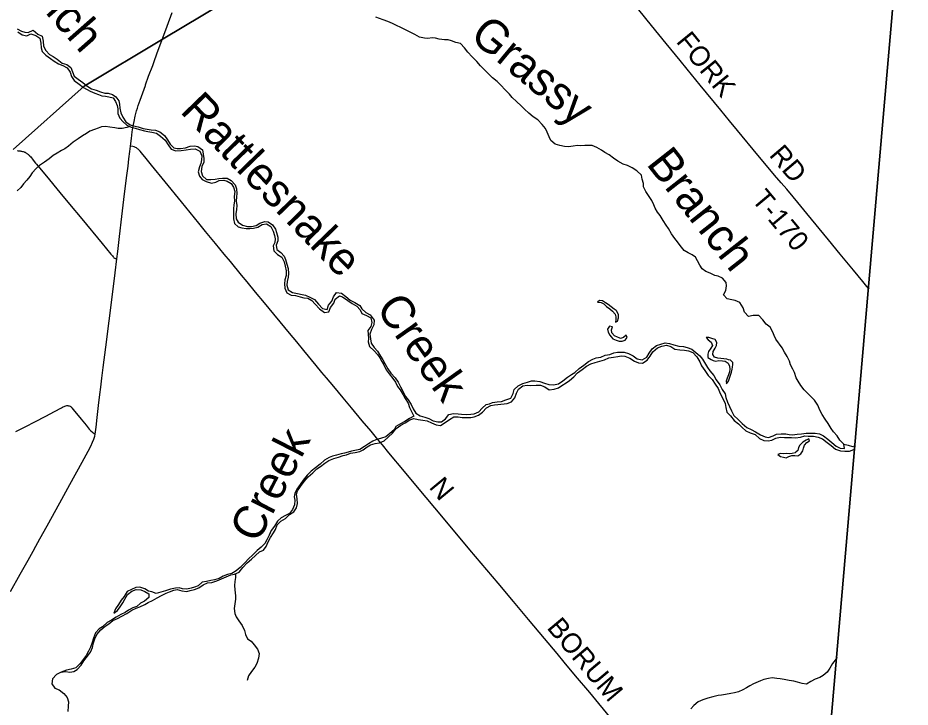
# Model space of a CAD drawing. Extents: x 1442749 to 1756758, y 235267 to 677782.
# Drawn here: x 1651408 to 1664935, y 550635 to 561077 of the extents above; entities that cross this region are included whole.
import ezdxf

# ---------------------------------------------------------------- set-up
doc = ezdxf.new("R2010")
doc.units = 0
for name, color, linetype in [('GM_X_Adjacent_County', 7, 'Continuous'), ('GM_X_County', 7, 'Continuous'), ('GM_X_Minor_Lake', 7, 'Continuous'), ('GM_X_Minor_River', 7, 'Continuous'), ('GM_X_Minor_River_Text', 7, 'Continuous'), ('GM_X_State_Route', 7, 'Continuous'), ('GM_X_Township', 7, 'Continuous'), ('GM_X_Township_Road', 7, 'Continuous'), ('GM_X_Township_Road_Text', 7, 'Continuous')]:
    doc.layers.add(name, color=color, linetype=linetype)

msp = doc.modelspace()

# ---------------------------------------------------------------- linework, layer by layer
at = {"layer": 'GM_X_Adjacent_County'}
msp.add_lwpolyline([(1662603, 535965), (1662666, 536773), (1663431, 546640), (1663512, 547675), (1663517, 547743), (1663551, 548179), (1663696, 549983), (1664297, 556947), (1664935, 564290), (1659499, 564802), (1657385, 565000), (1655277, 565199), (1652040, 565503), (1651277, 565574)], dxfattribs=at)
at = {"layer": 'GM_X_County'}
msp.add_lwpolyline([(1651277, 565574), (1652040, 565503), (1655277, 565199), (1657385, 565000), (1659499, 564802), (1664935, 564290), (1664297, 556947), (1663696, 549983), (1663551, 548179), (1663517, 547743), (1663512, 547675), (1663431, 546640), (1662666, 536773), (1662603, 535965)], dxfattribs=at)
at = {"layer": 'GM_X_Minor_Lake'}
for points in [[(1660476, 556642), (1660450, 556662), (1660404, 556697), (1660357, 556736), (1660317, 556762), (1660273, 556789), (1660227, 556794), (1660196, 556772), (1660249, 556767), (1660292, 556743), (1660330, 556702), (1660380, 556667)], [(1660380, 556667), (1660425, 556632), (1660463, 556590), (1660475, 556550), (1660472, 556509), (1660467, 556465), (1660500, 556481), (1660514, 556531), (1660513, 556579), (1660490, 556632), (1660476, 556642)], [(1660522, 556230), (1660496, 556240), (1660454, 556261), (1660413, 556304), (1660407, 556350), (1660424, 556394), (1660378, 556406), (1660347, 556363), (1660357, 556317), (1660382, 556272), (1660401, 556247)], [(1660401, 556247), (1660430, 556213), (1660477, 556192), (1660525, 556178), (1660570, 556179), (1660616, 556194), (1660645, 556236), (1660629, 556269), (1660591, 556235), (1660544, 556222), (1660522, 556230)], [(1662180, 555898), (1662158, 555904), (1662112, 555912), (1662064, 555915), (1662017, 555924), (1661971, 555935), (1661942, 555977), (1661949, 556025), (1661979, 556071), (1661998, 556115), (1662005, 556161), (1661979, 556205), (1661929, 556218), (1661883, 556235), (1661841, 556233), (1661875, 556199), (1661918, 556162), (1661940, 556111), (1661911, 556074), (1661878, 556022), (1661867, 555980), (1661869, 555934), (1661917, 555899), (1661949, 555885)], [(1661949, 555885), (1661991, 555876), (1662035, 555888), (1662089, 555883), (1662131, 555874), (1662175, 555845), (1662195, 555801), (1662202, 555755), (1662195, 555713), (1662183, 555669), (1662162, 555621), (1662147, 555575), (1662151, 555535), (1662181, 555571), (1662198, 555618), (1662213, 555662), (1662225, 555712), (1662238, 555754), (1662243, 555784), (1662249, 555826), (1662248, 555856), (1662210, 555891), (1662180, 555898)], [(1663186, 554445), (1663232, 554444), (1663277, 554474), (1663306, 554516), (1663317, 554558), (1663331, 554605), (1663366, 554645), (1663407, 554669), (1663401, 554701), (1663356, 554677), (1663308, 554650), (1663263, 554606), (1663244, 554567), (1663232, 554525), (1663201, 554496)], [(1663201, 554496), (1663193, 554489), (1663144, 554476), (1663104, 554470), (1663062, 554479), (1663014, 554472), (1662968, 554476), (1662927, 554461), (1662967, 554432), (1663013, 554421), (1663053, 554413), (1663098, 554430), (1663142, 554446), (1663186, 554445)]]:
    msp.add_lwpolyline(points, dxfattribs=at)
at = {"layer": 'GM_X_Minor_River'}
msp.add_line((1664097, 554593), (1664092, 554541), dxfattribs=at)
for points in [[(1659156, 559635), (1659090, 559694), (1659039, 559745), (1658967, 559808), (1658904, 559871), (1658861, 559922), (1658791, 559993), (1658736, 560052), (1658672, 560111), (1658605, 560170), (1658541, 560231), (1658474, 560301), (1658422, 560349), (1658367, 560414), (1658296, 560488), (1658232, 560555), (1658181, 560624), (1658118, 560689), (1658046, 560704), (1657984, 560731), (1657932, 560742), (1657875, 560746), (1657797, 560755), (1657739, 560770), (1657689, 560773), (1657622, 560766), (1657572, 560771), (1657498, 560786), (1657428, 560827), (1657354, 560860), (1657283, 560897), (1657213, 560932), (1657149, 560963), (1657089, 560992), (1657015, 561023), (1656945, 561046), (1656889, 561069), (1656837, 561088)], [(1651399, 560909), (1651465, 560874), (1651515, 560859), (1651567, 560856), (1651640, 560891), (1651709, 560832), (1651777, 560797), (1651794, 560722), (1651799, 560648), (1651830, 560582), (1651888, 560521), (1651942, 560490), (1652005, 560451), (1652079, 560392), (1652149, 560372), (1652213, 560327), (1652236, 560261), (1652261, 560194), (1652325, 560147), (1652394, 560100), (1652456, 560047), (1652526, 560004), (1652594, 559979), (1652662, 559958), (1652726, 559937), (1652776, 559934), (1652842, 559915), (1652894, 559880), (1652937, 559822), (1652948, 559771), (1652953, 559707), (1652971, 559637), (1653002, 559572), (1653047, 559503), (1653111, 559456), (1653163, 559439), (1653231, 559426), (1653307, 559403), (1653369, 559390), (1653429, 559383), (1653496, 559377), (1653561, 559350), (1653629, 559294), (1653678, 559228), (1653718, 559163), (1653773, 559110), (1653825, 559099), (1653875, 559098), (1653948, 559107), (1654021, 559132), (1654085, 559139), (1654135, 559127), (1654205, 559076), (1654216, 559011), (1654229, 558945), (1654226, 558893), (1654199, 558825), (1654186, 558747), (1654205, 558684), (1654269, 558627), (1654333, 558629), (1654401, 558634), (1654454, 558641), (1654512, 558650), (1654581, 558649), (1654644, 558612), (1654704, 558549), (1654721, 558485), (1654728, 558414), (1654725, 558364), (1654720, 558302), (1654729, 558234), (1654725, 558176), (1654714, 558108), (1654717, 558033), (1654750, 557983), (1654814, 557936), (1654888, 557915), (1654950, 557918), (1655019, 557933), (1655079, 557966), (1655150, 557993), (1655202, 557988), (1655270, 557941), (1655313, 557878), (1655329, 557826), (1655348, 557756), (1655349, 557699), (1655322, 557634), (1655333, 557567), (1655393, 557520), (1655444, 557469), (1655465, 557417), (1655487, 557347), (1655506, 557278), (1655513, 557202), (1655506, 557150), (1655491, 557082)], [(1651406, 560866), (1651474, 560819), (1651542, 560804), (1651607, 560835), (1651679, 560808), (1651742, 560767), (1651755, 560693), (1651761, 560625), (1651778, 560568), (1651833, 560513), (1651901, 560460), (1651957, 560423), (1652026, 560382), (1652088, 560357), (1652154, 560320), (1652201, 560255), (1652221, 560187), (1652264, 560126), (1652336, 560073), (1652403, 560024), (1652507, 559966), (1652577, 559937), (1652629, 559914), (1652681, 559898), (1652735, 559889), (1652787, 559882), (1652853, 559863), (1652889, 559810), (1652916, 559748), (1652923, 559698), (1652926, 559627), (1652953, 559559), (1653003, 559500), (1653062, 559451), (1653126, 559422), (1653188, 559405), (1653254, 559384), (1653328, 559363), (1653381, 559356), (1653437, 559347), (1653509, 559328), (1653573, 559287), (1653642, 559222), (1653687, 559153), (1653731, 559088), (1653805, 559063), (1653883, 559070), (1653958, 559077), (1654024, 559088), (1654095, 559095), (1654166, 559056), (1654196, 558987), (1654193, 558927), (1654180, 558871), (1654163, 558819), (1654144, 558746), (1654161, 558679), (1654200, 558628), (1654264, 558597), (1654342, 558574), (1654411, 558589), (1654461, 558613), (1654530, 558616), (1654582, 558601), (1654640, 558566), (1654675, 558513), (1654696, 558445), (1654687, 558373), (1654692, 558304), (1654681, 558240), (1654675, 558190), (1654678, 558140), (1654675, 558090), (1654678, 558030), (1654693, 557962), (1654749, 557913), (1654803, 557898), (1654867, 557885), (1654927, 557886), (1654980, 557893), (1655046, 557908), (1655113, 557944), (1655178, 557957), (1655242, 557918), (1655279, 557845), (1655298, 557782), (1655309, 557730), (1655304, 557674), (1655281, 557622), (1655290, 557548), (1655344, 557491), (1655412, 557454), (1655445, 557383), (1655462, 557317), (1655475, 557246), (1655474, 557176), (1655453, 557110), (1655450, 557046)], [(1663928, 554617), (1663869, 554678), (1663830, 554747), (1663772, 554808), (1663737, 554858), (1663690, 554933), (1663648, 554996), (1663603, 555067), (1663566, 555134), (1663537, 555210), (1663484, 555285), (1663434, 555338), (1663377, 555389), (1663329, 555444), (1663280, 555509), (1663239, 555574), (1663205, 555626), (1663180, 555703), (1663157, 555753), (1663120, 555822), (1663106, 555876), (1663071, 555945), (1663030, 556012), (1662995, 556076), (1662900, 556210), (1662875, 556263), (1662855, 556313), (1662812, 556390), (1662753, 556439), (1662699, 556504), (1662642, 556569), (1662553, 556570), (1662485, 556555), (1662425, 556616), (1662404, 556685), (1662351, 556764), (1662283, 556797), (1662231, 556803), (1662163, 556822), (1662106, 556879), (1662143, 556945), (1662150, 557017), (1662144, 557067), (1662091, 557136), (1662025, 557163), (1661973, 557176), (1661903, 557207), (1661835, 557234), (1661784, 557275), (1661744, 557332), (1661711, 557398), (1661682, 557453), (1661630, 557486), (1661568, 557519), (1661510, 557554), (1661449, 557629), (1661408, 557684), (1661368, 557736), (1661317, 557803), (1661270, 557886), (1661238, 557937), (1661191, 558005), (1661144, 558082), (1661106, 558133), (1661071, 558192), (1661050, 558246), (1661020, 558309), (1660979, 558372), (1660926, 558446), (1660893, 558517), (1660894, 558567), (1660872, 558634), (1660861, 558696), (1660792, 558757), (1660722, 558804), (1660650, 558840), (1660582, 558861), (1660504, 558908), (1660437, 558953), (1660371, 559000), (1660307, 559035), (1660256, 559072), (1660184, 559115), (1660112, 559142), (1660060, 559143), (1660005, 559142), (1659943, 559138), (1659893, 559141), (1659824, 559132), (1659756, 559121), (1659697, 559128), (1659625, 559141), (1659551, 559162), (1659486, 559221), (1659462, 559274), (1659433, 559344), (1659406, 559399), (1659355, 559462), (1659293, 559531), (1659222, 559580), (1659156, 559635)], [(1653107, 559430), (1653062, 559415), (1652989, 559402), (1652931, 559403), (1652879, 559409), (1652805, 559420), (1652736, 559431), (1652676, 559428), (1652624, 559407), (1652571, 559388), (1652498, 559359), (1652447, 559327), (1652387, 559292), (1652322, 559243), (1652249, 559194), (1652175, 559131), (1652118, 559093), (1652068, 559068), (1652003, 559029), (1651946, 558991), (1651885, 558942), (1651810, 558891), (1651739, 558840), (1651686, 558795), (1651623, 558729), (1651588, 558676), (1651547, 558616), (1651496, 558565), (1651451, 558509), (1651400, 558458)], [(1655450, 557046), (1655455, 556980), (1655488, 556913), (1655550, 556874), (1655616, 556869), (1655687, 556852), (1655741, 556837), (1655805, 556829), (1655867, 556794), (1655914, 556741), (1655979, 556670), (1656057, 556612), (1656125, 556621), (1656147, 556687), (1656198, 556753), (1656221, 556817), (1656282, 556866), (1656332, 556849), (1656409, 556796), (1656477, 556749), (1656547, 556710), (1656600, 556655), (1656622, 556600), (1656692, 556567), (1656759, 556534), (1656774, 556462), (1656758, 556400), (1656712, 556342), (1656720, 556284), (1656723, 556218), (1656720, 556168), (1656741, 556097), (1656809, 556034), (1656862, 555979), (1656895, 555927), (1656925, 555872), (1656954, 555821), (1656991, 555747), (1657037, 555682), (1657094, 555613), (1657133, 555560), (1657165, 555493), (1657202, 555441), (1657247, 555368), (1657279, 555311), (1657324, 555240), (1657343, 555176), (1657374, 555113), (1657411, 555045), (1657347, 555010), (1657274, 554962), (1657209, 554929), (1657138, 554886), (1657113, 554834), (1657048, 554779), (1656985, 554732), (1656920, 554709), (1656837, 554686), (1656787, 554664), (1656722, 554625), (1656663, 554582), (1656592, 554537), (1656542, 554526), (1656467, 554511), (1656417, 554499), (1656362, 554484), (1656308, 554471), (1656237, 554454), (1656180, 554436), (1656128, 554415), (1656055, 554374), (1655992, 554315), (1655921, 554260), (1655856, 554212), (1655796, 554147), (1655731, 554072), (1655690, 554006), (1655635, 553935), (1655607, 553871), (1655597, 553819), (1655606, 553769), (1655601, 553701), (1655570, 553631), (1655527, 553567), (1655466, 553538), (1655401, 553501), (1655344, 553450), (1655299, 553378), (1655250, 553310), (1655218, 553241), (1655181, 553169), (1655152, 553115), (1655099, 553058), (1655034, 553007), (1654969, 552943), (1654906, 552884), (1654851, 552819), (1654779, 552752), (1654720, 552702), (1654653, 552661), (1654587, 552642)], [(1655491, 557082), (1655484, 557028), (1655505, 556957), (1655571, 556914), (1655645, 556899), (1655717, 556884), (1655767, 556875), (1655837, 556844), (1655905, 556809), (1655966, 556742), (1656026, 556675), (1656098, 556660), (1656117, 556722), (1656170, 556785), (1656191, 556853), (1656240, 556915), (1656312, 556904), (1656378, 556854), (1656444, 556799), (1656515, 556764), (1656593, 556719), (1656625, 556668), (1656682, 556615), (1656750, 556576), (1656809, 556497), (1656804, 556429), (1656769, 556354), (1656744, 556286), (1656753, 556215), (1656766, 556147), (1656809, 556084), (1656861, 556027), (1656904, 555954), (1656939, 555896), (1656971, 555843), (1657016, 555760), (1657061, 555694), (1657130, 555626), (1657172, 555556), (1657209, 555489), (1657244, 555422), (1657285, 555341), (1657327, 555289), (1657370, 555222), (1657401, 555155), (1657440, 555088), (1657506, 555049), (1657576, 555030), (1657640, 555007), (1657706, 554974), (1657776, 554955), (1657828, 554959), (1657889, 555004), (1657942, 555069), (1658013, 555082), (1658081, 555079), (1658132, 555073), (1658202, 555066), (1658274, 555071), (1658327, 555080), (1658395, 555107), (1658446, 555162), (1658505, 555218), (1658556, 555229), (1658606, 555250), (1658673, 555259), (1658739, 555266), (1658808, 555290), (1658879, 555317), (1658918, 555384), (1658931, 555448), (1658994, 555504), (1659063, 555539), (1659132, 555558), (1659196, 555577), (1659246, 555580), (1659321, 555569), (1659391, 555542), (1659455, 555523), (1659529, 555520), (1659602, 555535), (1659669, 555578), (1659738, 555633), (1659803, 555673), (1659853, 555704), (1659916, 555765), (1659990, 555816), (1660057, 555870), (1660124, 555905), (1660176, 555928), (1660247, 555937), (1660311, 555966), (1660380, 555979), (1660445, 556000), (1660499, 556010), (1660549, 556013), (1660600, 556012), (1660666, 555991), (1660737, 555956), (1660797, 555909), (1660873, 555894)], [(1657815, 554901), (1657886, 554946), (1657953, 554993), (1658016, 555034), (1658083, 555031), (1658143, 555024), (1658209, 555023), (1658274, 555024), (1658324, 555032), (1658391, 555057), (1658450, 555106), (1658513, 555167), (1658580, 555203), (1658632, 555214), (1658684, 555221), (1658825, 555235), (1658890, 555258), (1658943, 555320), (1658968, 555390), (1658999, 555451), (1659064, 555501), (1659131, 555514), (1659187, 555509), (1659264, 555512), (1659332, 555513), (1659396, 555486), (1659462, 555443), (1659536, 555450), (1659605, 555473), (1659655, 555508), (1659720, 555547), (1659773, 555581), (1659838, 555638), (1659891, 555699), (1659962, 555748), (1660028, 555798), (1660092, 555835), (1660159, 555858), (1660230, 555875), (1660300, 555898), (1660369, 555927), (1660436, 555938), (1660504, 555945), (1660556, 555955), (1660611, 555950), (1660683, 555921), (1660756, 555876), (1660818, 555849), (1660879, 555846), (1660948, 555889), (1660993, 555954), (1661032, 556016), (1661103, 556077), (1661172, 556102), (1661240, 556121), (1661308, 556096), (1661370, 556059), (1661444, 556046), (1661515, 556045), (1661577, 556034), (1661641, 556005), (1661700, 555940), (1661745, 555866), (1661772, 555803), (1661824, 555734), (1661875, 555659), (1661934, 555596), (1661980, 555529), (1662025, 555460), (1662054, 555386), (1662097, 555313), (1662128, 555236), (1662139, 555172), (1662156, 555106), (1662210, 555047), (1662267, 554976), (1662333, 554925), (1662390, 554872), (1662444, 554821), (1662512, 554792), (1662584, 554763), (1662649, 554705), (1662717, 554672), (1662783, 554669), (1662836, 554681), (1662899, 554710), (1662965, 554723), (1663031, 554720), (1663138, 554719), (1663196, 554716), (1663271, 554727), (1663337, 554744), (1663390, 554741), (1663472, 554740), (1663540, 554727), (1663606, 554698), (1663678, 554645), (1663739, 554598), (1663805, 554543), (1663877, 554516), (1663945, 554511)], [(1660873, 555894), (1660944, 555935), (1660979, 555999), (1661022, 556064), (1661089, 556116), (1661156, 556133), (1661223, 556154), (1661289, 556145), (1661353, 556122), (1661427, 556105), (1661501, 556096), (1661553, 556085), (1661623, 556056), (1661685, 556009), (1661749, 555956), (1661786, 555905), (1661831, 555832), (1661861, 555782), (1661898, 555731), (1661957, 555658), (1661995, 555593), (1662052, 555518), (1662085, 555448), (1662128, 555379), (1662142, 555326), (1662167, 555254), (1662194, 555189), (1662227, 555123), (1662264, 555052), (1662328, 554993), (1662389, 554932), (1662459, 554871), (1662527, 554842), (1662590, 554807), (1662664, 554759), (1662738, 554730), (1662788, 554722), (1662859, 554743), (1662909, 554768), (1662980, 554775), (1663048, 554774), (1663102, 554765), (1663153, 554762), (1663221, 554768), (1663290, 554777), (1663360, 554784), (1663430, 554785), (1663497, 554784), (1663559, 554775), (1663623, 554744), (1663686, 554697), (1663746, 554642), (1663812, 554591), (1663873, 554558), (1663938, 554551), (1663928, 554617), (1663997, 554602), (1664063, 554585), (1664097, 554593)], [(1652065, 551167), (1652131, 551175), (1652195, 551166), (1652258, 551173), (1652309, 551206), (1652366, 551270), (1652411, 551339), (1652462, 551405), (1652511, 551470), (1652541, 551540), (1652556, 551608), (1652573, 551672), (1652606, 551738), (1652665, 551807), (1652734, 551860), (1652785, 551895), (1652846, 551947), (1652917, 551976), (1652984, 552015), (1653059, 552056), (1653138, 552103), (1653202, 552132), (1653259, 552155), (1653332, 552191), (1653383, 552218), (1653451, 552251), (1653522, 552290), (1653585, 552327), (1653656, 552360), (1653707, 552382), (1653773, 552409), (1653824, 552418), (1653894, 552397), (1653968, 552388), (1654018, 552401), (1654087, 552416), (1654154, 552442), (1654217, 552487), (1654283, 552516), (1654350, 552523), (1654427, 552546), (1654497, 552577), (1654568, 552610), (1654639, 552639), (1654695, 552648), (1654762, 552682), (1654821, 552751), (1654887, 552820), (1654950, 552875), (1655009, 552933), (1655070, 552988), (1655133, 553015), (1655172, 553067), (1655201, 553137), (1655240, 553206), (1655285, 553276), (1655314, 553328), (1655341, 553397), (1655394, 553453), (1655465, 553494), (1655527, 553551), (1655593, 553592), (1655632, 553652), (1655650, 553720), (1655643, 553792), (1655631, 553861), (1655650, 553914), (1655695, 553980), (1655749, 554051), (1655808, 554123), (1655879, 554186), (1655943, 554245), (1655995, 554283), (1656062, 554332), (1656125, 554369), (1656198, 554400), (1656271, 554421), (1656339, 554448), (1656390, 554456), (1656453, 554483), (1656523, 554494), (1656590, 554509), (1656644, 554534), (1656705, 554579), (1656756, 554611), (1656825, 554630), (1656891, 554637), (1656960, 554668), (1657023, 554723), (1657086, 554785), (1657141, 554858), (1657212, 554907), (1657279, 554942), (1657348, 554989), (1657413, 555009), (1657479, 554992), (1657547, 554983), (1657615, 554970), (1657677, 554943), (1657749, 554912), (1657815, 554901)], [(1663945, 554511), (1664017, 554511), (1664080, 554537), (1664092, 554541)], [(1654587, 552642), (1654520, 552617), (1654459, 552584), (1654389, 552565), (1654336, 552555), (1654266, 552538), (1654203, 552527), (1654142, 552474), (1654088, 552455), (1654035, 552435), (1653968, 552424), (1653904, 552425), (1653854, 552440), (1653800, 552439), (1653721, 552422), (1653646, 552395), (1653576, 552376), (1653507, 552359), (1653441, 552380), (1653389, 552394), (1653331, 552425), (1653257, 552454), (1653195, 552447), (1653130, 552418), (1653065, 552389), (1653018, 552309), (1652975, 552256), (1652934, 552190), (1652889, 552123), (1652864, 552057), (1652920, 552100), (1652957, 552154), (1652999, 552215), (1653030, 552273), (1653073, 552341), (1653134, 552390), (1653204, 552417), (1653271, 552412), (1653335, 552385), (1653395, 552354), (1653394, 552298), (1653327, 552243), (1653266, 552210), (1653213, 552161), (1653150, 552137), (1653085, 552104), (1653035, 552070), (1652968, 552037), (1652897, 552000), (1652830, 551953), (1652761, 551918), (1652690, 551851), (1652639, 551819), (1652584, 551762), (1652553, 551680), (1652534, 551616), (1652510, 551546), (1652479, 551481), (1652446, 551417), (1652403, 551363), (1652352, 551296), (1652285, 551231), (1652216, 551210), (1652148, 551195), (1652065, 551167)], [(1654706, 552654), (1654707, 552600), (1654698, 552536), (1654693, 552476), (1654698, 552410), (1654707, 552323), (1654710, 552273), (1654688, 552129), (1654699, 552055), (1654720, 552004), (1654756, 551942), (1654807, 551871), (1654844, 551794), (1654859, 551738), (1654892, 551671), (1654946, 551636), (1654990, 551577), (1655039, 551512), (1655068, 551446), (1655055, 551378), (1655032, 551298), (1654999, 551242), (1654948, 551177), (1654906, 551107), (1654887, 551037)], [(1663821, 551391), (1663815, 551367), (1663760, 551298), (1663715, 551228), (1663678, 551163), (1663617, 551112), (1663566, 551084), (1663495, 551061), (1663429, 551024), (1663364, 550983), (1663297, 550992), (1663225, 551011), (1663171, 551028), (1663101, 551039), (1663025, 551052), (1662965, 551063), (1662913, 551071), (1662842, 551078), (1662786, 551069), (1662717, 551052), (1662665, 551033), (1662560, 550986), (1662505, 550959), (1662454, 550930), (1662397, 550898), (1662335, 550869), (1662272, 550852), (1662216, 550841), (1662135, 550826), (1662073, 550817), (1662022, 550809), (1661946, 550790), (1661867, 550771), (1661794, 550748), (1661721, 550717), (1661654, 550662), (1661611, 550611)], [(1652065, 551167), (1651994, 551131), (1651933, 551063), (1651924, 550989), (1651971, 550922), (1652037, 550897), (1652104, 550844), (1652158, 550781), (1652175, 550715), (1652172, 550651), (1652165, 550570)]]:
    msp.add_lwpolyline(points, dxfattribs=at)
at = {"layer": 'GM_X_State_Route'}
for points in [[(1653341, 560054), (1653343, 560060), (1653391, 560192), (1653452, 560355), (1653469, 560400), (1653521, 560546), (1653575, 560691), (1653673, 560952), (1653750, 561158)], [(1653079, 558832), (1653093, 558942), (1653106, 559053), (1653115, 559131), (1653129, 559251), (1653142, 559349), (1653156, 559439), (1653170, 559507), (1653188, 559587), (1653209, 559669), (1653221, 559710), (1653232, 559748), (1653260, 559832), (1653341, 560054)], [(1651296, 552389), (1651444, 552652), (1651563, 552863), (1651638, 552998), (1651680, 553072), (1651743, 553187), (1651852, 553382), (1652043, 553730), (1652195, 554006), (1652384, 554347), (1652474, 554511), (1652516, 554590), (1652542, 554647), (1652561, 554696), (1652573, 554739), (1652581, 554770), (1652587, 554807), (1652595, 554877), (1652611, 555021), (1652633, 555207), (1652652, 555370), (1652665, 555484), (1652681, 555617), (1652701, 555780), (1652741, 556086), (1652794, 556489), (1652852, 556965), (1652882, 557216), (1652909, 557424), (1652923, 557538), (1652950, 557766), (1652985, 558069), (1653017, 558326), (1653057, 558652), (1653079, 558832)]]:
    msp.add_lwpolyline(points, dxfattribs=at)
at = {"layer": 'GM_X_Township'}
for points in [[(1651277, 565574), (1652040, 565503), (1655277, 565199), (1657385, 565000), (1659499, 564802), (1658606, 563902), (1657474, 563039), (1656306, 562370), (1653610, 560758), (1652415, 560044), (1651336, 559084)], [(1651336, 559084), (1652415, 560044), (1653610, 560758), (1656306, 562370), (1657474, 563039), (1658606, 563902), (1659499, 564802), (1664935, 564290), (1664297, 556947), (1663696, 549983), (1663551, 548179), (1663517, 547743), (1663512, 547675), (1663431, 546640), (1662666, 536773), (1662603, 535965), (1653261, 533457), (1649470, 532440)]]:
    msp.add_lwpolyline(points, dxfattribs=at)
at = {"layer": 'GM_X_Township_Road'}
for points in [[(1664311, 556966), (1664279, 557006), (1664217, 557082), (1664075, 557254), (1663875, 557498), (1663696, 557716), (1663371, 558111), (1663231, 558280), (1663160, 558366), (1663064, 558482), (1662981, 558580), (1662880, 558696), (1662758, 558838), (1662625, 558997), (1662319, 559369), (1662197, 559519), (1662063, 559681), (1661753, 560059), (1661554, 560302), (1661448, 560432), (1661238, 560689), (1661014, 560963), (1660821, 561199)], [(1651399, 559065), (1651411, 559064), (1651421, 559063), (1651432, 559062), (1651443, 559060), (1651454, 559059), (1651466, 559057), (1651479, 559054), (1651491, 559051), (1651504, 559047), (1651510, 559044), (1651517, 559041), (1651524, 559038), (1651531, 559034), (1651539, 559029), (1651546, 559024), (1651553, 559019), (1651562, 559012), (1651569, 559006), (1651576, 558999), (1651583, 558992), (1651591, 558983), (1651603, 558970), (1651615, 558955), (1651630, 558937), (1651656, 558903), (1651678, 558875), (1651691, 558860), (1651711, 558834), (1651841, 558678), (1652044, 558433), (1652190, 558256), (1652376, 558031), (1652687, 557657), (1652819, 557498), (1652841, 557470), (1652851, 557458), (1652858, 557450), (1652865, 557444), (1652872, 557439), (1652879, 557434), (1652887, 557431), (1652892, 557428), (1652899, 557427), (1652909, 557424)], [(1660424, 550440), (1660077, 550856), (1659864, 551109), (1659691, 551316), (1659582, 551447), (1659392, 551673), (1659147, 551964), (1658921, 552233), (1658687, 552512), (1658518, 552713), (1658345, 552919), (1658261, 553020), (1657887, 553468), (1657442, 553998), (1657270, 554205), (1657034, 554486), (1656934, 554608), (1656865, 554691), (1656762, 554815), (1656629, 554974), (1656467, 555167), (1656341, 555319), (1656196, 555493), (1656085, 555626), (1656018, 555707), (1655930, 555813), (1655741, 556040), (1655637, 556167), (1655526, 556300), (1655148, 556758), (1655011, 556922), (1654882, 557079), (1654798, 557180), (1654630, 557386), (1654538, 557497), (1654402, 557661), (1654254, 557841), (1654151, 557969), (1654021, 558130), (1653888, 558292), (1653643, 558592), (1653435, 558846), (1653354, 558945), (1653282, 559034), (1653261, 559059), (1653246, 559074), (1653234, 559086), (1653223, 559095), (1653207, 559106), (1653190, 559115), (1653174, 559122), (1653151, 559127), (1653115, 559131)], [(1651378, 554809), (1651529, 554888), (1651664, 554956), (1651830, 555043), (1651963, 555113), (1652068, 555168), (1652085, 555178), (1652120, 555195), (1652136, 555200), (1652152, 555203), (1652164, 555203), (1652174, 555202), (1652188, 555200), (1652200, 555195), (1652209, 555188), (1652217, 555180), (1652229, 555168), (1652248, 555145), (1652268, 555119), (1652322, 555053), (1652367, 554997), (1652442, 554905), (1652491, 554848), (1652515, 554822), (1652539, 554799), (1652563, 554781), (1652581, 554770)]]:
    msp.add_lwpolyline(points, dxfattribs=at)

# ---------------------------------------------------------------- texts
at = {"layer": 'GM_X_Minor_River_Text'}
for s, height, rotation, p in [('Branch', 500, 311.2768, (1650979, 562109)), ('Grassy', 500, 320.3045, (1658240, 560770)), ('Rattlesnake', 499.96, 314.0407, (1653853, 559653)), ('Branch', 500, 308.1699, (1660924, 558863)), ('Creek', 500, 305.3139, (1656824, 556679)), ('Creek', 500, 62.9328, (1655043, 553101))]:
    msp.add_text(s, height=height, rotation=rotation, dxfattribs=at).set_placement(p)
at = {"layer": 'GM_X_Township_Road_Text'}
for s, rotation, p in [('FORK', 309.1179, (1661376, 560714)), ('RD', 310.3448, (1662786, 558993)), ('T-170', 309.91, (1662520, 558319)), ('N', 309.5551, (1657630, 553963)), ('BORUM', 310.0335, (1659416, 551834))]:
    msp.add_text(s, height=300, rotation=rotation, dxfattribs=at).set_placement(p)

doc.saveas('drawing.dxf')
